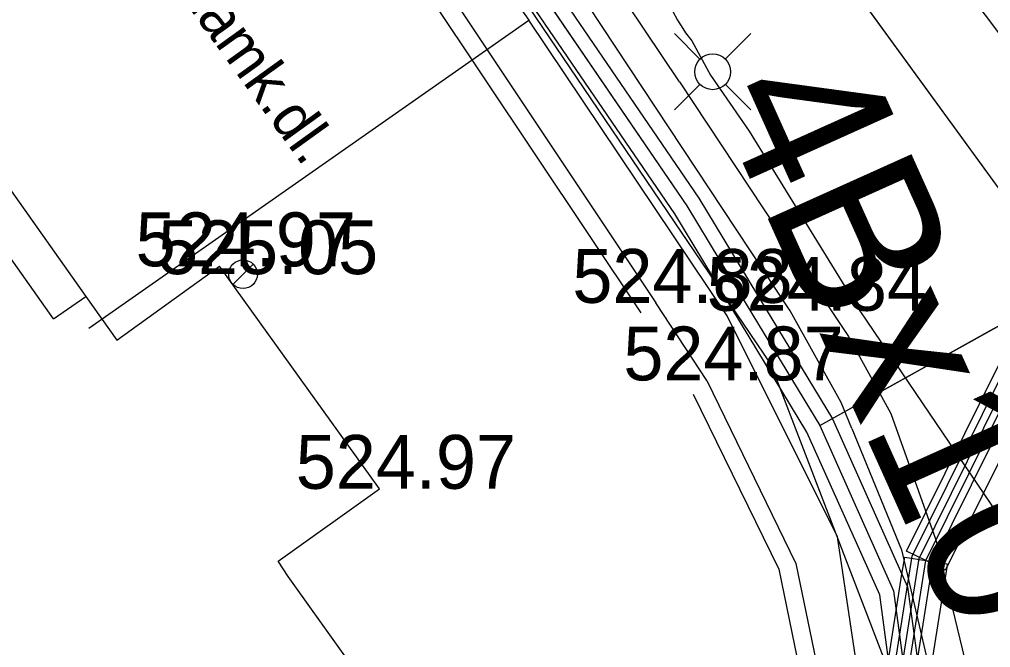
# Model space of a CAD drawing. Extents: x -668867 to -667827, y -1131943 to -1131019.
# Drawn here: x -668603.64 to -668590.12, y -1131352.91 to -1131344.16 of the extents above; entities that cross this region are included whole.
import ezdxf

# ---------------------------------------------------------------- set-up
doc = ezdxf.new("R2010")
doc.units = 0
for name, color, linetype in [('G_Bod_tecka', 7, 'Continuous'), ('G_Bod_vyska', 7, 'Continuous'), ('G_Budovy_Objekty', 7, 'Continuous'), ('G_Budovy_vstupy', 7, 'Continuous'), ('G_Cesty_Schody', 7, 'Continuous'), ('G_Plochy_zpevnene', 7, 'Continuous'), ('G_Ploty', 7, 'Continuous'), ('G_Ploty_vstupy', 7, 'Continuous'), ('G_Popisy_povrchu', 7, 'Continuous'), ('G_Site-kanalizace', 7, 'Continuous'), ('G_Site-plynovod', 7, 'Continuous'), ('G_Z_CHRANICKA-TEPLOVOD_kotovane', 7, 'Continuous'), ('G_Z_ELsilove_podz_kotovane', 7, 'Continuous'), ('G_Z_KANAL_podz_kotovane', 7, 'Continuous'), ('G_Z_PLYNY_podz_geodeticky', 7, 'Continuous'), ('G_Z_SPOJE_podz_geodeticky', 7, 'Continuous'), ('G_Z_SPOJE_podz_kotovane', 7, 'Continuous'), ('G_Z_SPOJE_podz_priblizne', 7, 'Continuous'), ('G_Z_VODA_podz_kotovane', 7, 'Continuous'), ('Vrstva 10', 7, 'Continuous'), ('Vrstva 17', 7, 'Continuous'), ('Vrstva 27', 7, 'Continuous'), ('Vrstva 3', 7, 'Continuous')]:
    doc.layers.add(name, color=color, linetype=linetype)

msp = doc.modelspace()

# ---------------------------------------------------------------- linework, layer by layer
at = {"layer": 'G_Bod_tecka'}
for p, q in [((-668600.86, -1131347.6), (-668600.86, -1131347.6)), ((-668600.53, -1131347.71), (-668600.53, -1131347.71)), ((-668594.78, -1131348.11), (-668594.78, -1131348.11)), ((-668592.91, -1131348.22), (-668592.91, -1131348.22)), ((-668594.07, -1131349.19), (-668594.07, -1131349.19)), ((-668598.63, -1131350.7), (-668598.63, -1131350.7))]:
    msp.add_line(p, q, dxfattribs=at)
at = {"layer": 'G_Budovy_Objekty'}
for p, q in [((-668605.28, -1131344.4), (-668602.72, -1131348.02)), ((-668602.29, -1131348.63), (-668600.86, -1131347.6)), ((-668598.63, -1131350.7), (-668600.86, -1131347.6)), ((-668603.17, -1131348.33), (-668602.72, -1131348.02)), ((-668602.72, -1131348.02), (-668602.29, -1131348.63)), ((-668600.04, -1131351.71), (-668598.63, -1131350.7)), ((-668599.9, -1131351.92), (-668600.04, -1131351.71)), ((-668597.87, -1131354.78), (-668599.25, -1131352.83))]:
    msp.add_line(p, q, dxfattribs=at)
at = {"layer": 'G_Budovy_vstupy'}
for p, q in [((-668603.17, -1131348.33), (-668605.73, -1131344.72)), ((-668599.25, -1131352.83), (-668599.9, -1131351.92))]:
    msp.add_line(p, q, dxfattribs=at)
at = {"layer": 'G_Cesty_Schody'}
for points in [[(-668594.45, -1131345.03), (-668597.34, -1131340.72), (-668600.24, -1131336.4)], [(-668594.45, -1131345.03), (-668593.28, -1131346.8), (-668592.1, -1131348.58), (-668591.51, -1131349.65), (-668590.88, -1131351.41), (-668590.45, -1131353.2), (-668590.23, -1131354.82), (-668590.23, -1131356.06), (-668590.51, -1131357.93), (-668590.8, -1131358.84), (-668591.18, -1131359.73), (-668592.05, -1131361.3), (-668592.77, -1131362.38), (-668594.01, -1131363.84), (-668595.46, -1131365.08), (-668598.91, -1131367.59), (-668602.36, -1131370.1)]]:
    msp.add_lwpolyline(points, dxfattribs=at)
at = {"layer": 'G_Plochy_zpevnene'}
for points in [[(-668592.05, -1131349.86), (-668592.2, -1131349.5), (-668592.91, -1131348.22), (-668596.28, -1131343.12), (-668596.74, -1131342.43), (-668600.21, -1131337.18), (-668600.57, -1131336.64)], [(-668592.05, -1131349.86), (-668591.36, -1131351.55), (-668590.95, -1131353.3), (-668590.73, -1131354.85), (-668590.73, -1131356.02), (-668591, -1131357.82), (-668591.27, -1131358.67), (-668591.63, -1131359.51), (-668592.47, -1131361.03), (-668593.17, -1131362.07), (-668594.37, -1131363.48), (-668595.77, -1131364.69), (-668599.2, -1131367.19), (-668602.45, -1131369.54)]]:
    msp.add_lwpolyline(points, dxfattribs=at)
at = {"layer": 'G_Ploty'}
for p, q in [((-668598.58, -1131342.87), (-668594.99, -1131348.25)), ((-668594.07, -1131349.19), (-668592.83, -1131351.74)), ((-668594.26, -1131349.38), (-668593.07, -1131351.82)), ((-668592.83, -1131351.74), (-668592.27, -1131354.48)), ((-668593.07, -1131351.82), (-668592.52, -1131354.5))]:
    msp.add_line(p, q, dxfattribs=at)
msp.add_lwpolyline([(-668598.37, -1131342.73), (-668597.52, -1131344), (-668594.78, -1131348.11)], dxfattribs=at)
at = {"layer": 'G_Ploty_vstupy'}
msp.add_line((-668594.07, -1131349.19), (-668594.78, -1131348.11), dxfattribs=at)
at = {"layer": 'G_Site-kanalizace'}
msp.add_lwpolyline([(-668600.389, -1131347.569), (-668600.53, -1131347.71), (-668600.672, -1131347.852)], dxfattribs=at)
msp.add_circle((-668600.53, -1131347.711), 0.2, dxfattribs=at)
at = {"layer": 'G_Site-plynovod'}
for p, q in [((-668594.522, -1131344.358), (-668594.167, -1131344.713)), ((-668593.813, -1131344.712), (-668593.459, -1131344.359)), ((-668594.167, -1131345.066), (-668594.52, -1131345.42)), ((-668593.814, -1131345.065), (-668593.459, -1131345.42))]:
    msp.add_line(p, q, dxfattribs=at)
msp.add_circle((-668593.99, -1131344.89), 0.25, dxfattribs=at)
at = {"layer": 'G_Z_CHRANICKA-TEPLOVOD_kotovane'}
for points in [[(-668622.447, -1131322.345), (-668621.672, -1131321.59), (-668620.323, -1131320.791), (-668617.016, -1131320.115), (-668613.102, -1131321.066), (-668610.075, -1131323.4), (-668606.786, -1131327.995), (-668601.464, -1131335.749), (-668598.763, -1131339.929), (-668596.935, -1131342.617), (-668594.182, -1131346.652), (-668593.259, -1131348.177), (-668592.322, -1131349.727), (-668591.354, -1131351.891), (-668591.276, -1131352.065), (-668591.068, -1131353.599)], [(-668591.542, -1131353.082), (-668591.664, -1131352.175), (-668592.678, -1131349.913), (-668593.601, -1131348.383), (-668594.518, -1131346.868), (-668597.265, -1131342.843), (-668599.097, -1131340.151), (-668601.796, -1131335.971), (-668607.114, -1131328.225), (-668610.365, -1131323.68), (-668613.278, -1131321.434), (-668617.024, -1131320.525), (-668620.177, -1131321.169), (-668621.428, -1131321.91), (-668622.253, -1131322.715)]]:
    msp.add_lwpolyline(points, dxfattribs=at)
for points in [[(-668588.589, -1131346.117), (-668588.051, -1131346.383), (-668590.731, -1131351.793), (-668590.751, -1131351.833), (-668591.02, -1131351.7), (-668591.289, -1131351.567)], [(-668591.316, -1131351.653), (-668591.02, -1131351.7), (-668590.724, -1131351.747), (-668590.731, -1131351.793), (-668591.119, -1131354.246), (-668591.04, -1131355.855), (-668591.342, -1131355.87), (-668591.363, -1131355.871), (-668591.64, -1131355.885), (-668591.642, -1131355.842), (-668591.675, -1131355.165), (-668591.721, -1131354.214), (-668591.542, -1131353.082), (-668591.354, -1131351.891)]]:
    msp.add_lwpolyline(points, close=True, dxfattribs=at)
at = {"layer": 'G_Z_ELsilove_podz_kotovane'}
for points in [[(-668592.5, -1131349.82), (-668587.21, -1131346.87), (-668594.98, -1131335.48), (-668603.15, -1131323.41), (-668613.41, -1131308.75)], [(-668622.35, -1131322.53), (-668621.55, -1131321.75), (-668620.25, -1131320.98), (-668617.02, -1131320.32), (-668613.19, -1131321.25), (-668610.22, -1131323.54), (-668606.95, -1131328.11), (-668601.63, -1131335.86), (-668598.93, -1131340.04), (-668597.1, -1131342.73), (-668594.35, -1131346.76), (-668593.43, -1131348.28), (-668592.5, -1131349.82), (-668591.47, -1131352.12), (-668591.27, -1131353.6), (-668591.95, -1131358.84), (-668593.54, -1131362.03), (-668594.37, -1131362.88), (-668590.29, -1131368.68)], [(-668627.759, -1131386.949), (-668617.058, -1131379.179), (-668610.43, -1131374.49), (-668607.019, -1131371.769), (-668603.386, -1131369.387), (-668602.008, -1131368.418), (-668596.989, -1131364.819), (-668595.522, -1131363.709), (-668592.263, -1131359.267), (-668591.441, -1131355.861), (-668591.52, -1131354.225), (-668591.116, -1131351.669), (-668588.417, -1131346.221), (-668588.273, -1131345.008), (-668588.886, -1131343.773), (-668592.902, -1131338.408), (-668595.676, -1131334.297), (-668595.882, -1131332.761), (-668595.415, -1131331.327), (-668593.935, -1131330.297), (-668586.253, -1131325.419), (-668584.404, -1131324.836), (-668581.558, -1131325.515)], [(-668591.32, -1131354.235), (-668590.924, -1131351.731), (-668588.223, -1131346.279), (-668588.067, -1131344.972), (-668588.714, -1131343.667), (-668592.738, -1131338.292), (-668595.484, -1131334.223), (-668595.678, -1131332.779), (-668595.245, -1131331.453), (-668593.825, -1131330.463), (-668586.167, -1131325.601), (-668584.396, -1131325.044), (-668581.622, -1131325.705), (-668579.952, -1131326.422), (-668573.537, -1131334.234), (-668564.106, -1131345.315), (-668552.426, -1131359.155)], [(-668601.12, -1131336.69), (-668601.77, -1131337.19), (-668601, -1131336.83), (-668598.93, -1131340.04), (-668597.1, -1131342.73), (-668594.35, -1131346.76), (-668593.43, -1131348.28), (-668592.5, -1131349.82)], [(-668592.5, -1131349.82), (-668591.47, -1131352.12), (-668591.27, -1131353.6), (-668591.95, -1131358.84), (-668593.54, -1131362.03), (-668594.29, -1131362.86), (-668590.27, -1131368.66)]]:
    msp.add_lwpolyline(points, dxfattribs=at)
at = {"layer": 'G_Z_KANAL_podz_kotovane'}
msp.add_line((-668581.69, -1131357.97), (-668613.41, -1131314.28), dxfattribs=at)
at = {"layer": 'G_Z_PLYNY_podz_geodeticky'}
for points in [[(-668594.55, -1131344.04), (-668594.48, -1131344.17), (-668594.407, -1131344.29), (-668594.37, -1131344.35), (-668594.28, -1131344.46)], [(-668594.28, -1131344.46), (-668594.02, -1131344.94), (-668593.48, -1131345.72), (-668591.94, -1131348.22), (-668582.9, -1131361.57)]]:
    msp.add_lwpolyline(points, dxfattribs=at)
at = {"layer": 'G_Z_SPOJE_podz_geodeticky'}
for points in [[(-668625.62, -1131324.7), (-668625.3, -1131324.92), (-668622.36, -1131322.91), (-668618.99, -1131321.05), (-668616.86, -1131320.61), (-668614.72, -1131320.83), (-668612.72, -1131321.72), (-668610.06, -1131324.05), (-668593.18, -1131348.97), (-668591.57, -1131353.16), (-668591.57, -1131356.93), (-668592.89, -1131360.48), (-668595.61, -1131363.47), (-668600.15, -1131366.77), (-668599.96, -1131367.04), (-668596.5, -1131371.9)], [(-668622.83, -1131322.69), (-668622.39, -1131322.38), (-668621.91, -1131322.36), (-668620.08, -1131321.33), (-668618.18, -1131320.76), (-668615.98, -1131320.84), (-668613.93, -1131321.4), (-668611.79, -1131322.53), (-668610.11, -1131324.32), (-668604.46, -1131332.5), (-668604.06, -1131332.77), (-668603.86, -1131333.12), (-668603.78, -1131333.58), (-668599.73, -1131339.66), (-668596.55, -1131344.17)], [(-668602.68, -1131348.46), (-668596.55, -1131344.17)], [(-668595.46, -1131363.4), (-668594.64, -1131362.54), (-668593.01, -1131360.42), (-668591.62, -1131355.59), (-668592.25, -1131351.37), (-668593.79, -1131348.29), (-668596.55, -1131344.17)]]:
    msp.add_lwpolyline(points, dxfattribs=at)
at = {"layer": 'G_Z_SPOJE_podz_kotovane'}
for points in [[(-668622.83, -1131322.69), (-668622.39, -1131322.38), (-668621.91, -1131322.36), (-668620.08, -1131321.33), (-668618.18, -1131320.76), (-668615.98, -1131320.84), (-668613.93, -1131321.4), (-668611.79, -1131322.53), (-668610.11, -1131324.32), (-668604.46, -1131332.5), (-668604.06, -1131332.77), (-668603.86, -1131333.12), (-668603.78, -1131333.58), (-668599.73, -1131339.66), (-668596.55, -1131344.17)], [(-668627.818, -1131386.868), (-668617.116, -1131379.098), (-668610.49, -1131374.41), (-668607.078, -1131371.688), (-668603.443, -1131369.304), (-668602.066, -1131368.337), (-668597.048, -1131364.739), (-668595.594, -1131363.638), (-668592.355, -1131359.224), (-668591.541, -1131355.851), (-668591.621, -1131354.219), (-668591.213, -1131351.638), (-668588.514, -1131346.192), (-668588.375, -1131345.026), (-668588.971, -1131343.825), (-668592.983, -1131338.466), (-668595.772, -1131334.333), (-668595.985, -1131332.752), (-668595.5, -1131331.264), (-668593.991, -1131330.214), (-668586.295, -1131325.327), (-668584.408, -1131324.732), (-668581.527, -1131325.42), (-668579.767, -1131326.176)], [(-668627.7, -1131387.03), (-668617, -1131379.26), (-668610.37, -1131374.57), (-668606.96, -1131371.85), (-668603.33, -1131369.47), (-668601.95, -1131368.5), (-668596.93, -1131364.9), (-668595.45, -1131363.78), (-668592.17, -1131359.31), (-668591.34, -1131355.87), (-668591.42, -1131354.23), (-668591.02, -1131351.7), (-668588.32, -1131346.25), (-668588.17, -1131344.99), (-668588.8, -1131343.72), (-668592.82, -1131338.35), (-668595.58, -1131334.26), (-668595.78, -1131332.77), (-668595.33, -1131331.39), (-668593.88, -1131330.38), (-668586.21, -1131325.51), (-668584.4, -1131324.94), (-668581.59, -1131325.61), (-668579.89, -1131326.34)], [(-668627.7, -1131387.03), (-668617, -1131379.26), (-668610.37, -1131374.57), (-668606.96, -1131371.85), (-668603.33, -1131369.47), (-668601.95, -1131368.5), (-668596.93, -1131364.9), (-668595.45, -1131363.78), (-668592.17, -1131359.31), (-668591.34, -1131355.87), (-668591.42, -1131354.23), (-668591.02, -1131351.7), (-668588.32, -1131346.25), (-668588.17, -1131344.99), (-668588.8, -1131343.72), (-668592.82, -1131338.35), (-668595.58, -1131334.26), (-668595.78, -1131332.77), (-668595.33, -1131331.39), (-668593.88, -1131330.38), (-668586.21, -1131325.51), (-668584.4, -1131324.94), (-668581.59, -1131325.61), (-668579.89, -1131326.34)], [(-668602.68, -1131348.46), (-668596.55, -1131344.17)], [(-668595.46, -1131363.4), (-668594.64, -1131362.54), (-668593.01, -1131360.42), (-668591.62, -1131355.59), (-668592.25, -1131351.37), (-668593.79, -1131348.29), (-668596.55, -1131344.17)]]:
    msp.add_lwpolyline(points, dxfattribs=at)
at = {"layer": 'G_Z_SPOJE_podz_priblizne'}
for points in [[(-668625.62, -1131324.7), (-668625.3, -1131324.92), (-668622.36, -1131322.91), (-668618.99, -1131321.05), (-668616.86, -1131320.61), (-668614.72, -1131320.83), (-668612.72, -1131321.72), (-668610.06, -1131324.05), (-668593.18, -1131348.97), (-668591.57, -1131353.16), (-668591.57, -1131356.93), (-668592.89, -1131360.48), (-668595.61, -1131363.47), (-668600.15, -1131366.77), (-668599.96, -1131367.04), (-668596.5, -1131371.9)], [(-668622.83, -1131322.69), (-668622.39, -1131322.38), (-668621.91, -1131322.36), (-668620.08, -1131321.33), (-668618.18, -1131320.76), (-668615.98, -1131320.84), (-668613.93, -1131321.4), (-668611.79, -1131322.53), (-668610.11, -1131324.32), (-668604.46, -1131332.5), (-668604.06, -1131332.77), (-668603.86, -1131333.12), (-668603.78, -1131333.58), (-668599.73, -1131339.66), (-668596.55, -1131344.17)], [(-668602.68, -1131348.46), (-668596.55, -1131344.17)], [(-668595.46, -1131363.4), (-668594.64, -1131362.54), (-668593.01, -1131360.42), (-668591.62, -1131355.59), (-668592.25, -1131351.37), (-668593.79, -1131348.29), (-668596.55, -1131344.17)]]:
    msp.add_lwpolyline(points, dxfattribs=at)
at = {"layer": 'G_Z_VODA_podz_kotovane'}
msp.add_line((-668596.37, -1131335.83), (-668579.7, -1131358.16), dxfattribs=at)
at = {"layer": 'Vrstva 10'}
msp.add_line((-668581.686, -1131357.972), (-668613.408, -1131314.282), dxfattribs=at)
at = {"layer": 'Vrstva 17'}
for p, q in [((-668597.1, -1131342.73), (-668594.35, -1131346.76)), ((-668594.35, -1131346.76), (-668593.43, -1131348.28)), ((-668592.5, -1131349.82), (-668587.21, -1131346.87)), ((-668593.43, -1131348.28), (-668592.5, -1131349.82)), ((-668592.5, -1131349.82), (-668591.47, -1131352.12)), ((-668591.47, -1131352.12), (-668591.27, -1131353.6))]:
    msp.add_line(p, q, dxfattribs=at)
at = {"layer": 'Vrstva 27'}
msp.add_line((-668596.37, -1131335.83), (-668579.698, -1131358.163), dxfattribs=at)

# ---------------------------------------------------------------- texts
at = {"layer": 'G_Bod_vyska'}
for s, p in [('524.97', (-668602.026, -1131347.6)), ('525.05', (-668601.716, -1131347.71)), ('524.88', (-668595.944, -1131348.11)), ('524.84', (-668594.074, -1131348.22)), ('524.87', (-668595.234, -1131349.19)), ('524.97', (-668599.796, -1131350.7))]:
    msp.add_text(s, height=0.75, dxfattribs=at).set_placement(p)
at = {"layer": 'G_Popisy_povrchu'}
msp.add_text('zamk.dl.', height=0.6, rotation=305.7295, dxfattribs=at).set_placement((-668601.426, -1131343.804))
at = {"layer": 'Vrstva 3'}
msp.add_text('CYKY 4Bx10', height=2.1939, rotation=294.2489, dxfattribs=at).set_placement((-668597.607, -1131337.205))

doc.saveas('drawing.dxf')
